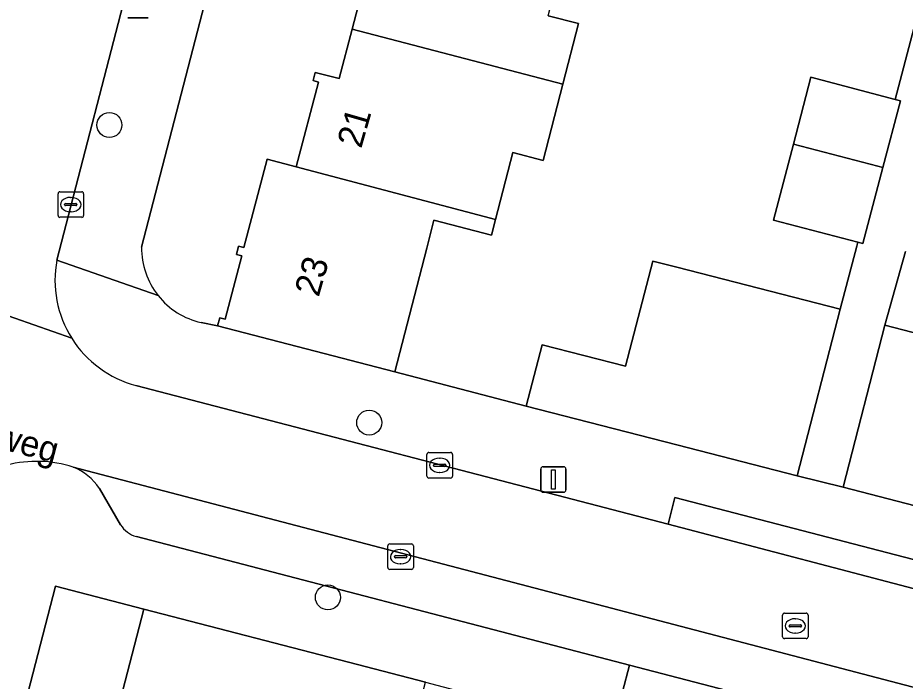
# Model space of a CAD drawing. Extents: x 163683 to 164494, y 382709 to 383872.
# Drawn here: x 163974.2 to 164008.94, y 383166.57 to 383192.54 of the extents above; entities that cross this region are included whole.
import ezdxf

# ---------------------------------------------------------------- set-up
doc = ezdxf.new("R2010")
doc.units = 0
for name, color, linetype in [('IMGEO_Boom', 7, 'Continuous'), ('IMGEO_Erf', 7, 'Continuous'), ('IMGEO_Kolk', 7, 'Continuous'), ('IMGEO_Lichtmast', 7, 'Continuous'), ('IMGEO_Muur', 7, 'Continuous'), ('IMGEO_Openbare_ruimte_label', 7, 'Continuous'), ('IMGEO_Pand', 7, 'Continuous'), ('IMGEO_Pand_nummerreeks', 7, 'Continuous'), ('IMGEO_Parkeervlak_open', 7, 'Continuous'), ('IMGEO_Rijbaan_lokaal_open', 7, 'Continuous'), ('IMGEO_Rioolput', 7, 'Continuous'), ('IMGEO_Voetpad_open', 7, 'Continuous')]:
    doc.layers.add(name, color=color, linetype=linetype)

msp = doc.modelspace()

# ---------------------------------------------------------------- linework, layer by layer
at = {"layer": 'IMGEO_Boom'}
for centre in [(163977.79, 383188.344), (163987.959, 383176.693), (163986.342, 383169.851)]:
    msp.add_circle(centre, 0.489, dxfattribs=at)
at = {"layer": 'IMGEO_Erf'}
for points in [[(163996.272, 383250), (163979.052, 383183.556)], [(163981.381, 383180.608), (163982.025, 383180.478), (163982.109, 383180.798), (163982.322, 383180.742), (163982.972, 383183.223), (163982.76, 383183.279), (163982.844, 383183.6), (163983.057, 383183.544), (163983.963, 383187.002), (163985.107, 383186.701), (163985.979, 383190.026), (163985.767, 383190.082), (163985.851, 383190.402), (163986.781, 383190.16), (163987.287, 383192.09), (163987.779, 383193.967)], [(163994.966, 383192.623), (163996.153, 383192.315), (163995.538, 383189.942), (163994.765, 383186.958), (163993.587, 383187.264), (163992.908, 383184.645), (163992.75, 383184.036), (163990.491, 383184.614), (163990.217, 383183.521), (163988.963, 383178.68), (163994.1, 383177.336), (163994.724, 383179.745), (163997.995, 383178.898), (163999.063, 383183.017), (164000, 383182.776), (164006.393, 383181.13), (164007.044, 383183.606), (164007.084, 383183.758), (164003.786, 383184.622), (164004.565, 383187.592), (164005.251, 383190.211), (164008.549, 383189.346), (164009.275, 383192.116)], [(164008.951, 383183.394), (164008.145, 383180.506), (164011.664, 383179.6)]]:
    msp.add_lwpolyline(points, dxfattribs=at)
msp.add_lwpolyline([(163973.026, 383145.81), (163974.56, 383151.722), (163976.088, 383157.611), (163977.604, 383163.456), (163979.145, 383169.396), (163975.685, 383170.296), (163969.581, 383146.721)], close=True, dxfattribs=at)
for centre, radius, start, end in [((163982.043, 383183.527), 2.991, 179.4527, 218.3453), ((163982.049, 383183.53), 2.997, 218.3033, 257.1249)]:
    msp.add_arc(centre, radius, start, end, dxfattribs=at)
at = {"layer": 'IMGEO_Kolk'}
for p, q in [((163975.855, 383185.73), (163976.707, 383185.73)), ((163975.78, 383184.804), (163975.78, 383185.656)), ((163976.268, 383185.51), (163976.293, 383185.51)), ((163976.781, 383185.656), (163976.781, 383184.804)), ((163976.039, 383185.224), (163976.039, 383185.236)), ((163976.477, 383185.187), (163976.079, 383185.187)), ((163976.082, 383185.273), (163976.48, 383185.273)), ((163976.523, 383185.236), (163976.523, 383185.224)), ((163976.707, 383184.73), (163975.855, 383184.73)), ((163976.291, 383184.95), (163976.266, 383184.95)), ((163990.219, 383174.599), (163990.219, 383175.451)), ((163990.294, 383175.525), (163991.146, 383175.525)), ((163990.707, 383175.305), (163990.732, 383175.305)), ((163991.22, 383175.451), (163991.22, 383174.599)), ((163990.478, 383175.019), (163990.478, 383175.031)), ((163990.916, 383174.982), (163990.518, 383174.982)), ((163990.521, 383175.068), (163990.919, 383175.068)), ((163990.962, 383175.031), (163990.962, 383175.019)), ((163990.73, 383174.745), (163990.705, 383174.745)), ((163991.146, 383174.525), (163990.294, 383174.525)), ((163988.687, 383171.021), (163988.687, 383171.873)), ((163988.762, 383171.947), (163989.614, 383171.947)), ((163989.688, 383171.873), (163989.688, 383171.021)), ((163988.989, 383171.49), (163989.387, 383171.49)), ((163989.175, 383171.727), (163989.2, 383171.727)), ((163988.946, 383171.441), (163988.946, 383171.453)), ((163989.384, 383171.404), (163988.986, 383171.404)), ((163989.198, 383171.167), (163989.173, 383171.167)), ((163989.43, 383171.453), (163989.43, 383171.441)), ((163989.614, 383170.947), (163988.762, 383170.947))]:
    msp.add_line(p, q, dxfattribs=at)
for points in [[(163975.855, 383185.73), (163976.707, 383185.73)], [(163975.78, 383184.804), (163975.78, 383185.656)], [(163976.781, 383185.656), (163976.781, 383184.804)], [(163976.707, 383184.73), (163975.855, 383184.73)], [(163990.219, 383174.599), (163990.219, 383175.451)], [(163990.294, 383175.525), (163991.146, 383175.525)], [(163991.22, 383175.451), (163991.22, 383174.599)], [(163991.146, 383174.525), (163990.294, 383174.525)], [(163988.687, 383171.021), (163988.687, 383171.873)], [(163988.762, 383171.947), (163989.614, 383171.947)], [(163989.688, 383171.873), (163989.688, 383171.021)], [(163989.614, 383170.947), (163988.762, 383170.947)]]:
    msp.add_lwpolyline(points, dxfattribs=at)
for centre, radius, start, end in [((163975.857, 383185.654), 0.0765, 91.552, 178.448), ((163975.857, 383185.654), 0.0765, 91.552, 178.448), ((163976.705, 383185.654), 0.0765, 1.552, 88.448), ((163976.705, 383185.654), 0.0765, 1.552, 88.448), ((163976.079, 383185.233), 0.0403, 85.8775, 175.7526), ((163976.076, 383185.223), 0.0366, 178.938, 274.7102), ((163976.48, 383185.23), 0.043, 264.8664, 352.4533), ((163976.484, 383185.235), 0.0386, 1.7309, 96.639), ((163975.857, 383184.806), 0.0765, 181.552, 268.448), ((163975.857, 383184.806), 0.0765, 181.552, 268.448), ((163976.705, 383184.806), 0.0765, 271.552, 358.448), ((163976.705, 383184.806), 0.0765, 271.552, 358.448), ((163990.296, 383175.449), 0.0765, 91.552, 178.448), ((163990.296, 383175.449), 0.0765, 91.552, 178.448), ((163991.144, 383175.449), 0.0765, 1.552, 88.448), ((163991.144, 383175.449), 0.0765, 1.552, 88.448), ((163990.518, 383175.028), 0.0403, 85.8775, 175.7526), ((163990.515, 383175.018), 0.0366, 178.938, 274.7102), ((163990.919, 383175.025), 0.043, 264.8664, 352.4533), ((163990.923, 383175.03), 0.0386, 1.7309, 96.639), ((163990.296, 383174.601), 0.0765, 181.552, 268.448), ((163990.296, 383174.601), 0.0765, 181.552, 268.448), ((163991.144, 383174.601), 0.0765, 271.552, 358.448), ((163991.144, 383174.601), 0.0765, 271.552, 358.448), ((163988.764, 383171.871), 0.0765, 91.552, 178.448), ((163988.764, 383171.871), 0.0765, 91.552, 178.448), ((163989.612, 383171.871), 0.0765, 1.552, 88.448), ((163989.612, 383171.871), 0.0765, 1.552, 88.448), ((163988.986, 383171.45), 0.0403, 85.8775, 175.7526), ((163989.391, 383171.452), 0.0386, 1.7309, 96.639), ((163988.983, 383171.44), 0.0366, 178.938, 274.7102), ((163989.387, 383171.447), 0.043, 264.8664, 352.4533), ((163988.764, 383171.023), 0.0765, 181.552, 268.448), ((163988.764, 383171.023), 0.0765, 181.552, 268.448), ((163989.612, 383171.023), 0.0765, 271.552, 358.448), ((163989.612, 383171.023), 0.0765, 271.552, 358.448)]:
    msp.add_arc(centre, radius, start, end, dxfattribs=at)
for centre, major_axis, ratio, start_param, end_param in [((163976.267, 383185.23), (-0.387, 0.002), 0.722429, 4.712389, 7.853982), ((163976.292, 383185.23), (-0.39, 0.002), 0.717154, 1.570796, 4.712389), ((163990.706, 383175.025), (-0.387, 0.002), 0.722429, 4.712389, 7.853982), ((163990.731, 383175.025), (-0.39, 0.002), 0.717154, 1.570796, 4.712389), ((163989.174, 383171.447), (-0.387, 0.002), 0.722429, 4.712389, 7.853982), ((163989.199, 383171.447), (-0.39, 0.002), 0.717154, 1.570796, 4.712389)]:
    msp.add_ellipse(centre, major_axis=major_axis, ratio=ratio, start_param=start_param, end_param=end_param, dxfattribs=at)
at = {"layer": 'IMGEO_Lichtmast'}
for p, q in [((163979.308, 383192.542), (163978.518, 383192.542)), ((163978.518, 383192.542), (163979.308, 383192.542)), ((163994.772, 383174.969), (163995.562, 383174.969)), ((163995.562, 383174.969), (163994.772, 383174.969)), ((163994.672, 383174.069), (163994.672, 383174.869)), ((163994.672, 383174.869), (163994.672, 383174.069)), ((163995.662, 383174.869), (163995.662, 383174.069)), ((163995.662, 383174.069), (163995.662, 383174.869)), ((163995.562, 383173.969), (163994.772, 383173.969)), ((163994.772, 383173.969), (163995.562, 383173.969))]:
    msp.add_line(p, q, dxfattribs=at)
msp.add_lwpolyline([(163995.092, 383174.844), (163995.242, 383174.844), (163995.242, 383174.094), (163995.092, 383174.094), (163995.092, 383174.844)], dxfattribs=at)
for centre, start, end in [((163994.772, 383174.869), 90, 180), ((163994.772, 383174.869), 90, 180), ((163995.562, 383174.869), 0, 90), ((163995.562, 383174.869), 360, 90), ((163994.772, 383174.069), 180, 270), ((163994.772, 383174.069), 180, 270), ((163995.562, 383174.069), 270, 0), ((163995.562, 383174.069), 270, 0)]:
    msp.add_arc(centre, 0.1, start, end, dxfattribs=at)
at = {"layer": 'IMGEO_Muur'}
msp.add_lwpolyline([(163988.963, 383178.68), (163994.1, 383177.336)], dxfattribs=at)
at = {"layer": 'IMGEO_Pand'}
for points in [[(163995.824, 383195.934), (163988.058, 383197.956), (163987.146, 383194.475), (163986.933, 383194.53), (163986.85, 383194.211), (163987.779, 383193.967), (163987.287, 383192.09), (163995.538, 383189.942), (163996.153, 383192.315), (163994.966, 383192.623)], [(163995.538, 383189.942), (163987.287, 383192.09), (163986.781, 383190.16), (163985.851, 383190.402), (163985.767, 383190.082), (163985.979, 383190.026), (163985.107, 383186.701), (163992.908, 383184.645), (163993.587, 383187.264), (163994.765, 383186.958)], [(164008.549, 383189.346), (164005.251, 383190.211), (164004.565, 383187.592), (164007.864, 383186.733), (164008.064, 383186.681), (164008.749, 383189.294)], [(164007.864, 383186.733), (164004.565, 383187.592), (164003.786, 383184.622), (164007.084, 383183.758), (164007.284, 383183.705), (164008.064, 383186.681)], [(163990.217, 383183.521), (163990.491, 383184.614), (163992.75, 383184.036), (163992.908, 383184.645), (163985.107, 383186.701), (163983.963, 383187.002), (163983.057, 383183.544), (163982.844, 383183.6), (163982.76, 383183.279), (163982.972, 383183.223), (163982.322, 383180.742), (163982.109, 383180.798), (163982.025, 383180.478), (163988.963, 383178.68)], [(164004.716, 383174.612), (164006.393, 383181.13), (164000, 383182.776), (163999.063, 383183.017), (163997.995, 383178.898), (163994.724, 383179.745), (163994.1, 383177.336), (164000, 383175.823)], [(164010.032, 383173.256), (164011.664, 383179.6), (164008.145, 383180.506), (164006.512, 383174.162)], [(163990.158, 383166.529), (163987.504, 383167.228), (163979.145, 383169.396), (163977.604, 383163.456), (163987.078, 383160.981), (163988.615, 383160.579)]]:
    msp.add_lwpolyline(points, close=True, dxfattribs=at)
at = {"layer": 'IMGEO_Parkeervlak_open'}
for points in [[(164026.298, 383161.922), (164019.302, 383163.696), (163976.377, 383174.954)], [(163977.403, 383174.116), (163978.227, 383172.689)], [(163978.847, 383172.238), (163998.15, 383167.201), (164008.929, 383164.4), (164022.413, 383160.855)]]:
    msp.add_lwpolyline(points, dxfattribs=at)
for centre, radius, start, end in [((163975.557, 383172.903), 2.208, 33.3062, 68.2123), ((163979.123, 383173.269), 1.067, 212.9216, 255.0127)]:
    msp.add_arc(centre, radius, start, end, dxfattribs=at)
at = {"layer": 'IMGEO_Rijbaan_lokaal_open'}
for points in [[(163975.737, 383183.058), (163978.698, 383194.496), (163997.32, 383266.127)], [(163970.365, 383182.091), (163976.318, 383179.994)], [(163976.318, 383179.994), (163970.365, 383182.091)], [(164027.998, 383165.259), (164018.045, 383167.938), (164010.299, 383169.93), (163999.658, 383172.724), (163978.831, 383178.147)], [(163976.377, 383174.954), (164019.302, 383163.696), (164026.298, 383161.922), (164026.544, 383161.859), (164027.754, 383161.546)]]:
    msp.add_lwpolyline(points, dxfattribs=at)
for centre, radius, start, end in [((163979.922, 383182.264), 4.26, 169.2641, 212.21), ((163979.918, 383182.26), 4.254, 212.181, 255.1889), ((163974.946, 383170.456), 4.72, 72.355, 104.2418)]:
    msp.add_arc(centre, radius, start, end, dxfattribs=at)
at = {"layer": 'IMGEO_Rioolput'}
for p, q in [((164004.138, 383168.311), (164004.138, 383169.163)), ((164004.213, 383169.237), (164005.065, 383169.237)), ((164005.139, 383169.163), (164005.139, 383168.311)), ((164004.397, 383168.731), (164004.397, 383168.743)), ((164004.835, 383168.694), (164004.437, 383168.694)), ((164004.44, 383168.78), (164004.838, 383168.78)), ((164004.626, 383169.017), (164004.651, 383169.017)), ((164004.881, 383168.743), (164004.881, 383168.731)), ((164004.649, 383168.457), (164004.624, 383168.457)), ((164005.065, 383168.237), (164004.213, 383168.237))]:
    msp.add_line(p, q, dxfattribs=at)
for points in [[(164004.138, 383168.311), (164004.138, 383169.163)], [(164004.213, 383169.237), (164005.065, 383169.237)], [(164005.139, 383169.163), (164005.139, 383168.311)], [(164005.065, 383168.237), (164004.213, 383168.237)]]:
    msp.add_lwpolyline(points, dxfattribs=at)
for centre, radius, start, end in [((164004.215, 383169.161), 0.0765, 91.552, 178.448), ((164004.215, 383169.161), 0.0765, 91.552, 178.448), ((164005.063, 383169.161), 0.0765, 1.552, 88.448), ((164005.063, 383169.161), 0.0765, 1.552, 88.448), ((164004.437, 383168.74), 0.0403, 85.8775, 175.7526), ((164004.434, 383168.73), 0.0366, 178.938, 274.7102), ((164004.838, 383168.737), 0.043, 264.8664, 352.4533), ((164004.842, 383168.742), 0.0386, 1.7309, 96.639), ((164004.215, 383168.313), 0.0765, 181.552, 268.448), ((164004.215, 383168.313), 0.0765, 181.552, 268.448), ((164005.063, 383168.313), 0.0765, 271.552, 358.448), ((164005.063, 383168.313), 0.0765, 271.552, 358.448)]:
    msp.add_arc(centre, radius, start, end, dxfattribs=at)
for centre, major_axis, ratio, start_param, end_param in [((164004.625, 383168.737), (-0.387, 0.002), 0.722429, 4.712389, 7.853982), ((164004.65, 383168.737), (-0.39, 0.002), 0.717154, 1.570796, 4.712389)]:
    msp.add_ellipse(centre, major_axis=major_axis, ratio=ratio, start_param=start_param, end_param=end_param, dxfattribs=at)
at = {"layer": 'IMGEO_Voetpad_open'}
for points in [[(163999.732, 383275.264), (163999.214, 383273.325), (163998.967, 383272.399), (163998.402, 383270.223), (163997.826, 383268.081), (163997.32, 383266.127), (163978.698, 383194.496), (163975.737, 383183.058), (163979.697, 383181.672)], [(163979.052, 383183.556), (163996.272, 383250)], [(164009.275, 383192.116), (164008.549, 383189.346), (164008.749, 383189.294), (164008.064, 383186.681), (164007.284, 383183.705), (164007.084, 383183.758), (164007.044, 383183.606), (164006.393, 383181.13), (164004.716, 383174.612), (164006.512, 383174.162), (164008.145, 383180.506), (164008.951, 383183.394)], [(163979.697, 383181.672), (163975.737, 383183.058)], [(164006.512, 383174.162), (164004.716, 383174.612), (164000, 383175.823), (163994.1, 383177.336), (163988.963, 383178.68), (163982.025, 383180.478), (163981.381, 383180.608)], [(163978.831, 383178.147), (163999.658, 383172.724), (163999.921, 383173.765), (164010.567, 383170.992), (164010.299, 383169.93), (164018.045, 383167.938), (164027.998, 383165.259)], [(163978.227, 383172.689), (163977.403, 383174.116)], [(164034.765, 383166.652), (164029.927, 383168.105), (164029.1, 383168.333), (164018.564, 383171.047), (164015.42, 383171.857), (164010.032, 383173.256), (164006.512, 383174.162)], [(164022.413, 383160.855), (164008.929, 383164.4), (164008.652, 383163.346), (163997.873, 383166.152), (163998.15, 383167.201), (163978.847, 383172.238)], [(163969.581, 383146.721), (163975.685, 383170.296), (163979.145, 383169.396), (163987.504, 383167.228), (163990.158, 383166.529), (163996.83, 383164.771), (163998.556, 383164.323), (164000, 383163.949), (164001.26, 383163.621), (164004.028, 383162.933), (164006.672, 383162.243), (164008.514, 383161.762), (164016.664, 383159.679), (164017.81, 383159.386), (164026.286, 383157.206), (164029.771, 383156.297), (164023.717, 383132.762), (164026.062, 383132.169), (164026.707, 383132.006), (164031.927, 383152.313), (164032.775, 383155.553), (164033.039, 383156.561)]]:
    msp.add_lwpolyline(points, dxfattribs=at)
for points in [[(164010.299, 383169.93), (164010.567, 383170.992), (163999.921, 383173.765), (163999.658, 383172.724)], [(163998.15, 383167.201), (163997.873, 383166.152), (164008.652, 383163.346), (164008.929, 383164.4)]]:
    msp.add_lwpolyline(points, close=True, dxfattribs=at)
for centre, radius, start, end in [((163982.043, 383183.527), 2.991, 179.4527, 218.3453), ((163979.922, 383182.264), 4.26, 169.2641, 212.21), ((163982.049, 383183.53), 2.997, 218.3033, 257.1249), ((163979.918, 383182.26), 4.254, 212.181, 255.1889), ((163974.946, 383170.456), 4.72, 72.355, 104.2418), ((163975.557, 383172.903), 2.208, 33.3062, 68.2123), ((163979.123, 383173.269), 1.067, 212.9216, 255.0127)]:
    msp.add_arc(centre, radius, start, end, dxfattribs=at)

# ---------------------------------------------------------------- texts
at = {"layer": 'IMGEO_Openbare_ruimte_label'}
msp.add_text('Stobbaertsweg', height=1, rotation=345.2273, dxfattribs=at).set_placement((163967.026, 383177.377))
at = {"layer": 'IMGEO_Pand_nummerreeks'}
for s, p in [('21', (163987.646, 383187.396)), ('23', (163985.981, 383181.58))]:
    msp.add_text(s, height=1, rotation=74.0376, dxfattribs=at).set_placement(p)

doc.saveas('drawing.dxf')
